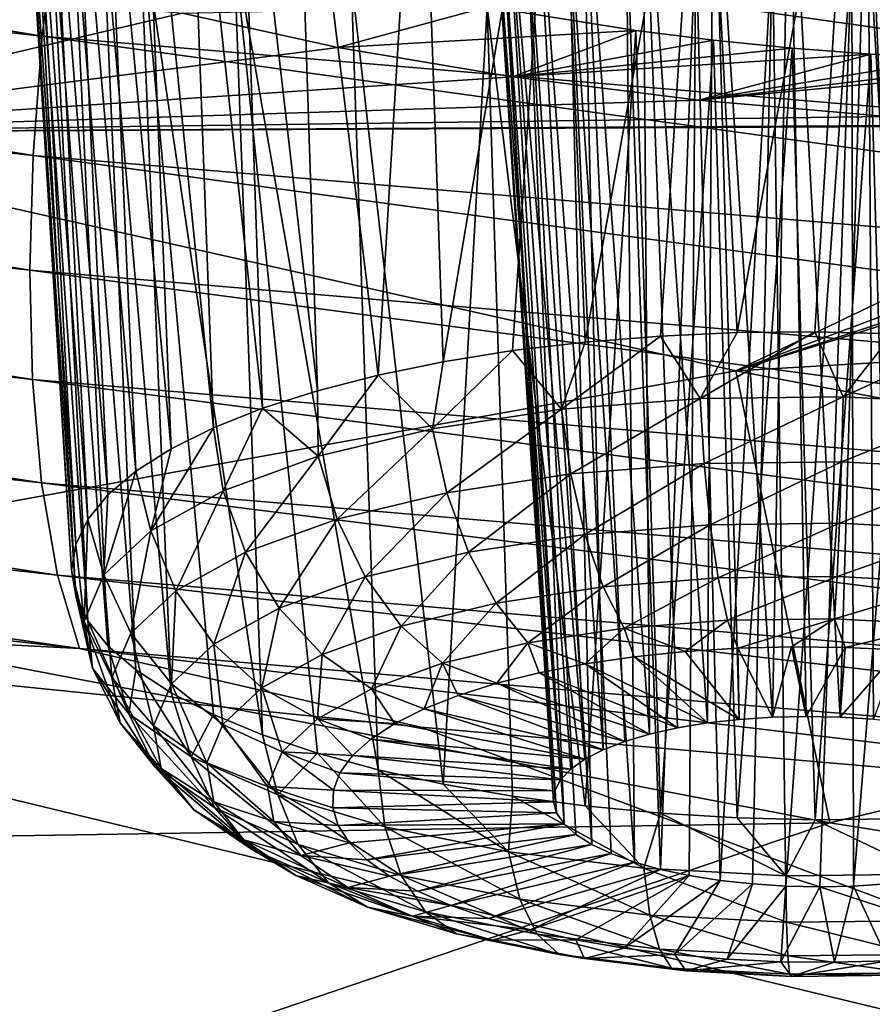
# Model space of a CAD drawing. Header units: metres. Extents: x -90 to 304, y -90 to 74.
# Tile 242 of 570: x 222.31 to 223.95, y -11.95 to -10.05. Entities that reach past the tile are written whole.
import ezdxf

# ---------------------------------------------------------------- set-up
doc = ezdxf.new("R2010")
doc.units = ezdxf.units.M
doc.layers.add('solid_21662050_350', color=7, linetype='CONTINUOUS')

msp = doc.modelspace()

# ---------------------------------------------------------------- linework, layer by layer
at = {"layer": 'solid_21662050_350'}
for points in [[(218.138382, -9.381366, 237.9478), (218.101563, -9.618094, 237.970062), (222.351151, -10.086026, 239.271881)], [(222.38092, -9.847749, 239.247345), (218.138382, -9.381366, 237.9478), (222.351151, -10.086026, 239.271881)], [(223.078217, -9.405926, 196.664368), (223.343903, -9.400068, 196.537949), (223.123672, -10.712742, 196.287521)], [(223.343903, -9.400068, 196.537949), (223.257202, -10.691452, 196.222885), (223.123672, -10.712742, 196.287521)], [(223.343903, -9.400068, 196.537949), (223.397125, -10.674913, 196.171768), (223.257202, -10.691452, 196.222885)], [(223.343903, -9.400068, 196.537949), (223.625809, -9.407526, 196.46315), (223.397125, -10.674913, 196.171768)], [(222.837051, -9.425363, 196.840515), (223.078217, -9.405926, 196.664368), (222.997986, -10.73855, 196.364975)], [(223.078217, -9.405926, 196.664368), (223.123672, -10.712742, 196.287521), (222.997986, -10.73855, 196.364975)], [(223.625809, -9.407526, 196.46315), (223.54187, -10.663306, 196.13472), (223.397125, -10.674913, 196.171768)], [(223.625809, -9.407526, 196.46315), (223.689896, -10.65676, 196.112167), (223.54187, -10.663306, 196.13472)], [(223.625809, -9.407526, 196.46315), (223.915955, -9.428001, 196.44162), (223.689896, -10.65676, 196.112167)], [(222.63002, -9.458463, 197.063156), (222.728577, -9.440226, 196.946365), (222.775558, -10.802543, 196.554794)], [(222.728577, -9.440226, 196.946365), (222.837051, -9.425363, 196.840515), (222.881531, -10.768594, 196.454391)], [(222.728577, -9.440226, 196.946365), (222.881531, -10.768594, 196.454391), (222.775558, -10.802543, 196.554794)], [(222.837051, -9.425363, 196.840515), (222.997986, -10.73855, 196.364975), (222.881531, -10.768594, 196.454391)], [(223.915955, -9.428001, 196.44162), (223.839554, -10.655344, 196.104355), (223.689896, -10.65676, 196.112167)], [(223.915955, -9.428001, 196.44162), (223.989227, -10.659076, 196.111359), (223.839554, -10.655344, 196.104355)], [(223.915955, -9.428001, 196.44162), (224.205521, -9.461051, 196.474686), (223.989227, -10.659076, 196.111359)], [(222.543152, -9.479873, 197.189301), (222.63002, -9.458463, 197.063156), (222.681244, -10.840027, 196.66507)], [(222.63002, -9.458463, 197.063156), (222.775558, -10.802543, 196.554794), (222.681244, -10.840027, 196.66507)], [(222.46936, -9.504162, 197.323029), (222.543152, -9.479873, 197.189301), (222.59964, -10.880633, 196.784042)], [(222.543152, -9.479873, 197.189301), (222.681244, -10.840027, 196.66507), (222.59964, -10.880633, 196.784042)], [(222.409424, -9.531062, 197.462875), (222.46936, -9.504162, 197.323029), (222.531601, -10.92392, 196.91037)], [(222.46936, -9.504162, 197.323029), (222.59964, -10.880633, 196.784042), (222.531601, -10.92392, 196.91037)], [(222.363892, -9.560307, 197.607452), (222.409424, -9.531062, 197.462875), (222.477905, -10.969409, 197.042694)], [(222.409424, -9.531062, 197.462875), (222.531601, -10.92392, 196.91037), (222.477905, -10.969409, 197.042694)], [(222.333237, -9.591601, 197.75528), (222.363892, -9.560307, 197.607452), (222.439117, -11.016605, 197.17955)], [(222.363892, -9.560307, 197.607452), (222.477905, -10.969409, 197.042694), (222.439117, -11.016605, 197.17955)], [(222.317703, -9.624609, 197.904816), (222.333237, -9.591601, 197.75528), (222.41568, -11.06499, 197.319443)], [(222.333237, -9.591601, 197.75528), (222.439117, -11.016605, 197.17955), (222.41568, -11.06499, 197.319443)], [(222.423233, -9.608245, 239.176666), (222.38092, -9.847749, 239.247345), (226.709686, -10.212844, 240.264725)], [(226.741699, -9.971849, 240.191422), (222.423233, -9.608245, 239.176666), (226.709686, -10.212844, 240.264725)], [(218.101563, -9.618094, 237.970062), (218.080185, -9.846431, 237.950195), (222.333862, -10.315556, 239.253235)], [(222.351151, -10.086026, 239.271881), (218.101563, -9.618094, 237.970062), (222.333862, -10.315556, 239.253235)], [(222.317429, -9.659002, 198.054535), (222.317703, -9.624609, 197.904816), (222.407837, -11.114033, 197.460846)], [(222.317703, -9.624609, 197.904816), (222.41568, -11.06499, 197.319443), (222.407837, -11.114033, 197.460846)], [(223.507278, -9.623436, 197.419266), (223.389786, -9.635764, 197.517609), (223.521179, -11.43012, 196.939667)], [(223.643265, -9.619706, 197.351181), (223.507278, -9.623436, 197.419266), (223.632477, -11.408606, 196.874939)], [(223.507278, -9.623436, 197.419266), (223.574585, -11.418151, 196.90387), (223.632477, -11.408606, 196.874939)], [(223.507278, -9.623436, 197.419266), (223.521179, -11.43012, 196.939667), (223.574585, -11.418151, 196.90387)], [(223.643265, -9.619706, 197.351181), (223.632477, -11.408606, 196.874939), (223.693832, -11.401653, 196.853394)], [(223.643265, -9.619706, 197.351181), (223.693832, -11.401653, 196.853394), (223.757614, -11.397411, 196.839584)], [(223.790359, -9.624614, 197.316315), (223.643265, -9.619706, 197.351181), (223.757614, -11.397411, 196.839584)], [(223.790359, -9.624614, 197.316315), (223.757614, -11.397411, 196.839584), (223.822739, -11.395952, 196.833755)], [(223.790359, -9.624614, 197.316315), (223.822739, -11.395952, 196.833755), (223.888077, -11.3973, 196.835999)], [(223.940842, -9.637874, 197.31633), (223.790359, -9.624614, 197.316315), (223.888077, -11.3973, 196.835999)], [(223.389786, -9.635764, 197.517609), (223.298172, -9.656213, 197.641312), (223.431335, -11.460489, 197.029358)], [(223.389786, -9.635764, 197.517609), (223.47316, -11.444315, 196.981735), (223.521179, -11.43012, 196.939667)], [(223.389786, -9.635764, 197.517609), (223.431335, -11.460489, 197.029358), (223.47316, -11.444315, 196.981735)], [(223.940842, -9.637874, 197.31633), (223.888077, -11.3973, 196.835999), (223.95256, -11.401434, 196.846283)], [(223.940842, -9.637874, 197.31633), (223.95256, -11.401434, 196.846283), (224.014999, -11.408278, 196.864426)], [(224.086548, -9.658825, 197.351456), (223.940842, -9.637874, 197.31633), (224.014999, -11.408278, 196.864426)], [(222.317429, -9.659002, 198.054535), (222.407837, -11.114033, 197.460846), (222.415695, -11.163198, 197.602203)], [(222.332367, -9.694446, 198.203003), (222.317429, -9.659002, 198.054535), (222.415695, -11.163198, 197.602203)], [(223.298172, -9.656213, 197.641312), (223.239029, -9.683558, 197.782593), (223.396439, -11.478366, 197.081696)], [(223.298172, -9.656213, 197.641312), (223.396439, -11.478366, 197.081696), (223.431335, -11.460489, 197.029358)], [(223.239029, -9.683558, 197.782593), (223.216125, -9.716074, 197.93248), (223.34967, -11.517982, 197.19693)], [(223.239029, -9.683558, 197.782593), (223.369064, -11.497643, 197.137894), (223.396439, -11.478366, 197.081696)], [(223.239029, -9.683558, 197.782593), (223.34967, -11.517982, 197.19693), (223.369064, -11.497643, 197.137894)], [(222.332367, -9.694446, 198.203003), (222.415695, -11.163198, 197.602203), (222.439148, -11.211946, 197.741974)], [(222.36232, -9.730564, 198.348663), (222.332367, -9.694446, 198.203003), (222.439148, -11.211946, 197.741974)], [(223.216125, -9.716074, 197.93248), (223.338608, -11.539049, 197.257874), (223.34967, -11.517982, 197.19693)], [(223.216125, -9.716074, 197.93248), (223.336044, -11.560469, 197.319611), (223.338608, -11.539049, 197.257874)], [(223.216125, -9.716074, 197.93248), (223.230591, -9.751801, 198.082001), (223.336044, -11.560469, 197.319611)], [(222.36232, -9.730564, 198.348663), (222.439148, -11.211946, 197.741974), (222.477936, -11.259742, 197.878632)], [(222.406921, -9.767016, 198.490112), (222.36232, -9.730564, 198.348663), (222.477936, -11.259742, 197.878632)], [(221.645477, -10.271549, 201.157959), (219.71608, -9.759967, 199.736984), (222.620728, -10.041797, 199.630035)], [(223.230591, -9.751801, 198.082001), (223.342026, -11.581882, 197.381119), (223.336044, -11.560469, 197.319611)], [(223.230591, -9.751801, 198.082001), (223.356461, -11.602922, 197.44133), (223.342026, -11.581882, 197.381119)], [(223.230591, -9.751801, 198.082001), (223.281296, -9.788607, 198.222305), (223.356461, -11.602922, 197.44133)], [(222.406921, -9.767016, 198.490112), (222.477936, -11.259742, 197.878632), (222.531662, -11.306063, 198.010651)], [(222.465698, -9.803438, 198.625961), (222.406921, -9.767016, 198.490112), (222.531662, -11.306063, 198.010651)], [(222.465698, -9.803438, 198.625961), (222.531662, -11.306063, 198.010651), (222.599701, -11.350401, 198.136612)], [(222.538025, -9.839479, 198.754913), (222.465698, -9.803438, 198.625961), (222.599701, -11.350401, 198.136612)], [(223.281296, -9.788607, 198.222305), (223.379105, -11.623228, 197.499237), (223.356461, -11.602922, 197.44133)], [(223.281296, -9.788607, 198.222305), (223.409561, -11.642459, 197.553833), (223.379105, -11.623228, 197.499237)], [(223.281296, -9.788607, 198.222305), (223.365067, -9.824365, 198.345337), (223.409561, -11.642459, 197.553833)], [(222.538025, -9.839479, 198.754913), (222.599701, -11.350401, 198.136612), (222.681335, -11.392271, 198.255127)], [(222.538025, -9.839479, 198.754913), (222.681335, -11.392271, 198.255127), (222.77565, -11.431214, 198.364899)], [(222.720306, -9.909043, 198.987213), (222.538025, -9.839479, 198.754913), (222.77565, -11.431214, 198.364899)], [(223.365067, -9.824365, 198.345337), (223.476883, -9.857024, 198.444107), (223.491699, -11.676373, 197.649429)], [(223.365067, -9.824365, 198.345337), (223.447296, -11.66027, 197.604172), (223.409561, -11.642459, 197.553833)], [(223.365067, -9.824365, 198.345337), (223.491699, -11.676373, 197.649429), (223.447296, -11.66027, 197.604172)], [(218.080185, -9.846431, 237.950195), (218.072495, -10.066339, 237.893372), (222.327637, -10.53634, 239.196701)], [(222.333862, -10.315556, 239.253235), (218.080185, -9.846431, 237.950195), (222.327637, -10.53634, 239.196701)], [(222.38092, -9.847749, 239.247345), (222.351151, -10.086026, 239.271881), (226.68718, -10.45235, 240.291046)], [(226.709686, -10.212844, 240.264725), (222.38092, -9.847749, 239.247345), (226.68718, -10.45235, 240.291046)], [(223.610306, -9.884724, 198.513), (223.541977, -11.690482, 197.688797), (223.476883, -9.857024, 198.444107)], [(223.491699, -11.676373, 197.649429), (223.476883, -9.857024, 198.444107), (223.541977, -11.690482, 197.688797)], [(223.610306, -9.884724, 198.513), (223.59729, -11.70236, 197.721619), (223.541977, -11.690482, 197.688797)], [(223.610306, -9.884724, 198.513), (223.656693, -11.711804, 197.747314), (223.59729, -11.70236, 197.721619)], [(223.610306, -9.884724, 198.513), (223.757767, -9.905878, 198.54805), (223.656693, -11.711804, 197.747314)], [(222.720306, -9.909043, 198.987213), (222.77565, -11.431214, 198.364899), (222.881622, -11.466804, 198.464706)], [(222.720306, -9.909043, 198.987213), (222.881622, -11.466804, 198.464706), (222.998093, -11.49865, 198.553497)], [(222.720306, -9.909043, 198.987213), (222.998093, -11.49865, 198.553497), (222.946518, -9.97305, 199.178192)], [(223.757767, -9.905878, 198.54805), (223.719147, -11.718649, 197.765457), (223.656693, -11.711804, 197.747314)], [(223.757767, -9.905878, 198.54805), (223.783615, -11.722783, 197.775757), (223.719147, -11.718649, 197.765457)], [(223.757767, -9.905878, 198.54805), (223.910797, -9.919228, 198.547089), (223.783615, -11.722783, 197.775757)], [(223.910797, -9.919228, 198.547089), (223.848969, -11.724131, 197.778), (223.783615, -11.722783, 197.775757)], [(223.910797, -9.919228, 198.547089), (223.914093, -11.722672, 197.772171), (223.848969, -11.724131, 197.778)], [(223.910797, -9.919228, 198.547089), (224.060532, -9.923929, 198.509888), (223.914093, -11.722672, 197.772171)], [(224.060532, -9.923929, 198.509888), (223.977875, -11.71843, 197.758362), (223.914093, -11.722672, 197.772171)], [(223.123795, -11.526402, 198.630249), (222.946518, -9.97305, 199.178192), (222.998093, -11.49865, 198.553497)], [(223.207932, -10.029055, 199.320557), (222.946518, -9.97305, 199.178192), (223.123795, -11.526402, 198.630249)], [(223.207932, -10.029055, 199.320557), (222.920425, -10.107372, 199.799133), (222.620728, -10.041797, 199.630035)], [(223.494553, -10.074887, 199.408783), (222.920425, -10.107372, 199.799133), (223.207932, -10.029055, 199.320557)], [(223.207932, -10.029055, 199.320557), (223.123795, -11.526402, 198.630249), (223.257324, -11.54976, 198.694168)], [(223.207932, -10.029055, 199.320557), (223.257324, -11.54976, 198.694168), (223.397247, -11.568463, 198.744522)], [(223.494553, -10.074887, 199.408783), (223.207932, -10.029055, 199.320557), (223.397247, -11.568463, 198.744522)], [(221.645477, -10.271549, 201.157959), (222.620728, -10.041797, 199.630035), (222.920425, -10.107372, 199.799133)], [(218.072495, -10.066339, 237.893372), (218.078552, -10.276705, 237.799759), (222.332535, -10.747257, 239.102432)], [(222.327637, -10.53634, 239.196701), (218.072495, -10.066339, 237.893372), (222.332535, -10.747257, 239.102432)], [(222.351151, -10.086026, 239.271881), (222.333862, -10.315556, 239.253235), (226.674103, -10.682828, 240.273376)], [(226.68718, -10.45235, 240.291046), (222.351151, -10.086026, 239.271881), (226.674103, -10.682828, 240.273376)], [(223.494553, -10.074887, 199.408783), (223.257065, -10.164264, 199.91568), (222.920425, -10.107372, 199.799133)], [(223.643906, -10.093404, 199.431366), (223.257065, -10.164264, 199.91568), (223.494553, -10.074887, 199.408783)], [(223.494553, -10.074887, 199.408783), (223.397247, -11.568463, 198.744522), (223.542007, -11.58231, 198.780762)], [(223.643906, -10.093404, 199.431366), (223.494553, -10.074887, 199.408783), (223.542007, -11.58231, 198.780762)], [(223.795364, -10.108721, 199.43924), (223.257065, -10.164264, 199.91568), (223.643906, -10.093404, 199.431366)], [(223.643906, -10.093404, 199.431366), (223.542007, -11.58231, 198.780762), (223.690033, -11.591147, 198.802505)], [(223.795364, -10.108721, 199.43924), (223.643906, -10.093404, 199.431366), (223.690033, -11.591147, 198.802505)], [(221.645477, -10.271549, 201.157959), (222.920425, -10.107372, 199.799133), (223.257065, -10.164264, 199.91568)], [(223.947464, -10.120681, 199.432251), (223.257065, -10.164264, 199.91568), (223.795364, -10.108721, 199.43924)], [(223.947464, -10.120681, 199.432251), (223.61554, -10.209343, 199.972061), (223.257065, -10.164264, 199.91568)], [(224.098694, -10.129148, 199.410431), (223.61554, -10.209343, 199.972061), (223.947464, -10.120681, 199.432251)], [(223.795364, -10.108721, 199.43924), (223.690033, -11.591147, 198.802505), (223.839691, -11.594879, 198.809509)], [(223.947464, -10.120681, 199.432251), (223.795364, -10.108721, 199.43924), (223.839691, -11.594879, 198.809509)], [(223.947464, -10.120681, 199.432251), (223.839691, -11.594879, 198.809509), (223.989349, -11.593464, 198.801682)], [(224.098694, -10.129148, 199.410431), (223.947464, -10.120681, 199.432251), (223.989349, -11.593464, 198.801682)], [(224.247574, -10.134023, 199.373962), (223.61554, -10.209343, 199.972061), (224.098694, -10.129148, 199.410431)], [(224.392563, -10.135242, 199.323151), (223.61554, -10.209343, 199.972061), (224.247574, -10.134023, 199.373962)], [(224.392563, -10.135242, 199.323151), (223.978119, -10.240234, 199.965012), (223.61554, -10.209343, 199.972061)], [(221.645477, -10.271549, 201.157959), (223.257065, -10.164264, 199.91568), (223.61554, -10.209343, 199.972061)], [(223.686874, -10.730558, 202.432907), (225.499771, -10.165136, 199.047897), (227.476486, -10.510495, 199.949417)], [(223.686874, -10.730558, 202.432907), (225.26944, -10.210248, 199.332565), (225.499771, -10.165136, 199.047897)], [(221.645477, -10.271549, 201.157959), (223.61554, -10.209343, 199.972061), (223.978119, -10.240234, 199.965012)], [(223.686874, -10.730558, 202.432907), (224.992371, -10.240952, 199.573242), (225.26944, -10.210248, 199.332565)], [(221.645477, -10.271549, 201.157959), (223.978119, -10.240234, 199.965012), (224.335327, -10.256086, 199.894653)], [(221.645477, -10.271549, 201.157959), (224.335327, -10.256086, 199.894653), (224.677368, -10.256395, 199.762772)], [(223.686874, -10.730558, 202.432907), (221.645477, -10.271549, 201.157959), (224.677368, -10.256395, 199.762772)], [(223.686874, -10.730558, 202.432907), (224.677368, -10.256395, 199.762772), (224.992371, -10.240952, 199.573242)], [(218.078552, -10.276705, 237.799759), (218.10022, -10.475114, 237.664841), (222.350052, -10.945848, 238.96582)], [(222.332535, -10.747257, 239.102432), (218.078552, -10.276705, 237.799759), (222.350052, -10.945848, 238.96582)], [(223.686874, -10.730558, 202.432907), (221.436981, -11.136353, 205.768799), (221.645477, -10.271549, 201.157959)], [(222.333862, -10.315556, 239.253235), (222.327637, -10.53634, 239.196701), (226.669403, -10.904309, 240.217056)], [(226.674103, -10.682828, 240.273376), (222.333862, -10.315556, 239.253235), (226.669403, -10.904309, 240.217056)], [(218.10022, -10.475114, 237.664841), (218.138062, -10.653362, 237.489883), (222.380646, -11.123867, 238.788055)], [(222.350052, -10.945848, 238.96582), (218.10022, -10.475114, 237.664841), (222.380646, -11.123867, 238.788055)], [(225.82782, -11.134192, 203.554047), (223.686874, -10.730558, 202.432907), (227.476486, -10.510495, 199.949417)], [(222.327637, -10.53634, 239.196701), (222.332535, -10.747257, 239.102432), (226.673096, -11.115669, 240.122284)], [(226.669403, -10.904309, 240.217056), (222.327637, -10.53634, 239.196701), (226.673096, -11.115669, 240.122284)], [(218.138062, -10.653362, 237.489883), (218.190765, -10.795069, 237.284683), (222.423233, -11.264912, 238.579071)], [(222.380646, -11.123867, 238.788055), (218.138062, -10.653362, 237.489883), (222.423233, -11.264912, 238.579071)], [(223.618347, -10.783699, 196.103668), (223.54187, -10.663306, 196.13472), (223.689896, -10.65676, 196.112167)], [(223.618347, -10.783699, 196.103668), (223.689896, -10.65676, 196.112167), (223.839554, -10.655344, 196.104355)], [(223.893814, -10.7805, 196.087555), (223.618347, -10.783699, 196.103668), (223.839554, -10.655344, 196.104355)], [(223.893814, -10.7805, 196.087555), (223.839554, -10.655344, 196.104355), (223.989227, -10.659076, 196.111359)], [(223.351334, -10.804493, 196.170212), (223.257202, -10.691452, 196.222885), (223.397125, -10.674913, 196.171768)], [(223.351334, -10.804493, 196.170212), (223.397125, -10.674913, 196.171768), (223.54187, -10.663306, 196.13472)], [(223.618347, -10.783699, 196.103668), (223.351334, -10.804493, 196.170212), (223.54187, -10.663306, 196.13472)], [(223.893814, -10.7805, 196.087555), (223.989227, -10.659076, 196.111359), (224.137253, -10.667913, 196.133102)], [(224.16716, -10.79502, 196.122528), (223.893814, -10.7805, 196.087555), (224.137253, -10.667913, 196.133102)], [(223.103058, -10.842085, 196.284653), (223.123672, -10.712742, 196.287521), (223.257202, -10.691452, 196.222885)], [(223.351334, -10.804493, 196.170212), (223.103058, -10.842085, 196.284653), (223.257202, -10.691452, 196.222885)], [(223.103058, -10.842085, 196.284653), (222.997986, -10.73855, 196.364975), (223.123672, -10.712742, 196.287521)], [(223.686874, -10.730558, 202.432907), (223.868179, -11.600904, 207.059143), (221.436981, -11.136353, 205.768799)], [(225.82782, -11.134192, 203.554047), (223.868179, -11.600904, 207.059143), (223.686874, -10.730558, 202.432907)], [(222.332535, -10.747257, 239.102432), (222.350052, -10.945848, 238.96582), (226.68634, -11.314409, 239.984314)], [(226.673096, -11.115669, 240.122284), (222.332535, -10.747257, 239.102432), (226.68634, -11.314409, 239.984314)], [(222.883041, -10.895028, 196.442596), (222.881531, -10.768594, 196.454391), (222.997986, -10.73855, 196.364975)], [(223.103058, -10.842085, 196.284653), (222.883041, -10.895028, 196.442596), (222.997986, -10.73855, 196.364975)], [(222.883041, -10.895028, 196.442596), (222.775558, -10.802543, 196.554794), (222.881531, -10.768594, 196.454391)], [(223.369247, -10.929001, 196.18103), (223.351334, -10.804493, 196.170212), (223.618347, -10.783699, 196.103668)], [(223.369247, -10.929001, 196.18103), (223.618347, -10.783699, 196.103668), (223.625931, -10.909011, 196.11705)], [(223.625931, -10.909011, 196.11705), (223.618347, -10.783699, 196.103668), (223.893814, -10.7805, 196.087555)], [(223.625931, -10.909011, 196.11705), (223.893814, -10.7805, 196.087555), (223.890747, -10.905935, 196.101563)], [(223.890747, -10.905935, 196.101563), (223.893814, -10.7805, 196.087555), (224.16716, -10.79502, 196.122528)], [(222.423233, -11.264912, 238.579071), (218.190765, -10.795069, 237.284683), (220.72467, -11.177317, 237.861542)], [(222.699753, -10.961288, 196.63797), (222.681244, -10.840027, 196.66507), (222.775558, -10.802543, 196.554794)], [(222.883041, -10.895028, 196.442596), (222.699753, -10.961288, 196.63797), (222.775558, -10.802543, 196.554794)], [(223.130554, -10.965138, 196.291046), (223.103058, -10.842085, 196.284653), (223.351334, -10.804493, 196.170212)], [(223.130554, -10.965138, 196.291046), (223.351334, -10.804493, 196.170212), (223.369247, -10.929001, 196.18103)], [(223.890747, -10.905935, 196.101563), (224.16716, -10.79502, 196.122528), (224.153534, -10.919894, 196.135178)], [(222.560226, -11.038321, 196.863251), (222.59964, -10.880633, 196.784042), (222.681244, -10.840027, 196.66507)], [(222.699753, -10.961288, 196.63797), (222.560226, -11.038321, 196.863251), (222.681244, -10.840027, 196.66507)], [(222.919052, -11.016035, 196.442871), (222.883041, -10.895028, 196.442596), (223.103058, -10.842085, 196.284653)], [(222.919052, -11.016035, 196.442871), (223.103058, -10.842085, 196.284653), (223.130554, -10.965138, 196.291046)], [(222.560226, -11.038321, 196.863251), (222.531601, -10.92392, 196.91037), (222.59964, -10.880633, 196.784042)], [(222.742844, -11.079734, 196.630692), (222.699753, -10.961288, 196.63797), (222.883041, -10.895028, 196.442596)], [(222.742844, -11.079734, 196.630692), (222.883041, -10.895028, 196.442596), (222.919052, -11.016035, 196.442871)], [(223.369247, -10.929001, 196.18103), (223.625931, -10.909011, 196.11705), (223.396561, -11.045522, 196.221222)], [(223.625931, -10.909011, 196.11705), (223.637848, -11.026731, 196.161087), (223.396561, -11.045522, 196.221222)], [(223.625931, -10.909011, 196.11705), (223.890747, -10.905935, 196.101563), (223.637848, -11.026731, 196.161087)], [(223.890747, -10.905935, 196.101563), (223.886765, -11.023841, 196.14653), (223.637848, -11.026731, 196.161087)], [(223.890747, -10.905935, 196.101563), (224.153534, -10.919894, 196.135178), (223.886765, -11.023841, 196.14653)], [(224.153534, -10.919894, 196.135178), (224.133774, -11.036962, 196.178131), (223.886765, -11.023841, 196.14653)], [(222.469818, -11.123163, 197.109787), (222.477905, -10.969409, 197.042694), (222.531601, -10.92392, 196.91037)], [(222.560226, -11.038321, 196.863251), (222.469818, -11.123163, 197.109787), (222.531601, -10.92392, 196.91037)], [(223.130554, -10.965138, 196.291046), (223.369247, -10.929001, 196.18103), (223.172211, -11.079491, 196.324646)], [(223.369247, -10.929001, 196.18103), (223.396561, -11.045522, 196.221222), (223.172211, -11.079491, 196.324646)], [(222.350052, -10.945848, 238.96582), (222.380646, -11.123867, 238.788055), (226.709473, -11.492257, 239.804337)], [(226.68634, -11.314409, 239.984314), (222.350052, -10.945848, 238.96582), (226.709473, -11.492257, 239.804337)], [(222.469818, -11.123163, 197.109787), (222.439117, -11.016605, 197.17955), (222.477905, -10.969409, 197.042694)], [(222.608719, -11.153788, 196.84726), (222.560226, -11.038321, 196.863251), (222.699753, -10.961288, 196.63797)], [(222.608719, -11.153788, 196.84726), (222.699753, -10.961288, 196.63797), (222.742844, -11.079734, 196.630692)], [(222.919052, -11.016035, 196.442871), (223.130554, -10.965138, 196.291046), (222.973389, -11.127332, 196.467361)], [(223.130554, -10.965138, 196.291046), (223.172211, -11.079491, 196.324646), (222.973389, -11.127332, 196.467361)], [(222.432022, -11.212556, 197.368118), (222.41568, -11.06499, 197.319443), (222.439117, -11.016605, 197.17955)], [(222.469818, -11.123163, 197.109787), (222.432022, -11.212556, 197.368118), (222.439117, -11.016605, 197.17955)], [(222.742844, -11.079734, 196.630692), (222.919052, -11.016035, 196.442871), (222.80777, -11.187207, 196.643906)], [(222.919052, -11.016035, 196.442871), (222.973389, -11.127332, 196.467361), (222.80777, -11.187207, 196.643906)], [(223.396561, -11.045522, 196.221222), (223.637848, -11.026731, 196.161087), (223.431564, -11.146626, 196.288254)], [(223.637848, -11.026731, 196.161087), (223.653336, -11.129354, 196.232971), (223.431564, -11.146626, 196.288254)], [(223.637848, -11.026731, 196.161087), (223.886765, -11.023841, 196.14653), (223.653336, -11.129354, 196.232971)], [(223.886765, -11.023841, 196.14653), (223.882141, -11.126698, 196.219604), (223.653336, -11.129354, 196.232971)], [(223.886765, -11.023841, 196.14653), (224.133774, -11.036962, 196.178131), (223.882141, -11.126698, 196.219604)], [(222.521805, -11.235351, 197.084274), (222.469818, -11.123163, 197.109787), (222.560226, -11.038321, 196.863251)], [(222.521805, -11.235351, 197.084274), (222.560226, -11.038321, 196.863251), (222.608719, -11.153788, 196.84726)], [(223.172211, -11.079491, 196.324646), (223.396561, -11.045522, 196.221222), (223.225342, -11.177848, 196.383301)], [(223.396561, -11.045522, 196.221222), (223.431564, -11.146626, 196.288254), (223.225342, -11.177848, 196.383301)], [(224.133774, -11.036962, 196.178131), (224.109177, -11.138758, 196.248642), (223.882141, -11.126698, 196.219604)], [(222.432022, -11.212556, 197.368118), (222.407837, -11.114033, 197.460846), (222.41568, -11.06499, 197.319443)], [(222.608719, -11.153788, 196.84726), (222.742844, -11.079734, 196.630692), (222.681686, -11.256816, 196.847473)], [(222.742844, -11.079734, 196.630692), (222.80777, -11.187207, 196.643906), (222.681686, -11.256816, 196.847473)], [(222.973389, -11.127332, 196.467361), (223.172211, -11.079491, 196.324646), (223.042603, -11.221822, 196.514481)], [(223.172211, -11.079491, 196.324646), (223.225342, -11.177848, 196.383301), (223.042603, -11.221822, 196.514481)], [(222.380646, -11.123867, 238.788055), (222.423233, -11.264912, 238.579071), (226.741669, -11.632786, 239.592361)], [(226.709473, -11.492257, 239.804337), (222.380646, -11.123867, 238.788055), (226.741669, -11.632786, 239.592361)], [(222.448288, -11.303064, 197.628311), (222.415695, -11.163198, 197.602203), (222.407837, -11.114033, 197.460846)], [(222.432022, -11.212556, 197.368118), (222.448288, -11.303064, 197.628311), (222.407837, -11.114033, 197.460846)], [(222.485474, -11.321287, 197.332626), (222.432022, -11.212556, 197.368118), (222.469818, -11.123163, 197.109787)], [(222.485474, -11.321287, 197.332626), (222.469818, -11.123163, 197.109787), (222.521805, -11.235351, 197.084274)], [(222.80777, -11.187207, 196.643906), (222.973389, -11.127332, 196.467361), (222.890366, -11.276856, 196.676758)], [(222.973389, -11.127332, 196.467361), (223.042603, -11.221822, 196.514481), (222.890366, -11.276856, 196.676758)], [(223.431564, -11.146626, 196.288254), (223.653336, -11.129354, 196.232971), (223.472, -11.225866, 196.377838)], [(223.653336, -11.129354, 196.232971), (223.671417, -11.210337, 196.328125), (223.472, -11.225866, 196.377838)], [(223.653336, -11.129354, 196.232971), (223.882141, -11.126698, 196.219604), (223.671417, -11.210337, 196.328125)], [(223.882141, -11.126698, 196.219604), (223.877136, -11.207948, 196.316101), (223.671417, -11.210337, 196.328125)], [(223.882141, -11.126698, 196.219604), (224.109177, -11.138758, 196.248642), (223.877136, -11.207948, 196.316101)], [(221.436981, -11.136353, 205.768799), (223.868179, -11.600904, 207.059143), (220.358353, -11.656446, 209.783112)], [(223.225342, -11.177848, 196.383301), (223.431564, -11.146626, 196.288254), (223.286591, -11.253941, 196.463303)], [(223.431564, -11.146626, 196.288254), (223.472, -11.225866, 196.377838), (223.286591, -11.253941, 196.463303)], [(225.82782, -11.134192, 203.554047), (226.40004, -11.999003, 208.164902), (223.868179, -11.600904, 207.059143)], [(224.109177, -11.138758, 196.248642), (224.081284, -11.218792, 196.342224), (223.877136, -11.207948, 196.316101)], [(222.448288, -11.303064, 197.628311), (222.439148, -11.211946, 197.741974), (222.415695, -11.163198, 197.602203)], [(222.521805, -11.235351, 197.084274), (222.608719, -11.153788, 196.84726), (222.599991, -11.333484, 197.070267)], [(222.608719, -11.153788, 196.84726), (222.681686, -11.256816, 196.847473), (222.599991, -11.333484, 197.070267)], [(222.423233, -11.264912, 238.579071), (220.72467, -11.177317, 237.861542), (223.080658, -11.416554, 238.519455)], [(225.572754, -12.346956, 236.068344), (223.080658, -11.416554, 238.519455), (220.72467, -11.177317, 237.861542)], [(225.572754, -12.346956, 236.068344), (220.72467, -11.177317, 237.861542), (220.907394, -11.892763, 234.806763)], [(222.681686, -11.256816, 196.847473), (222.80777, -11.187207, 196.643906), (222.774475, -11.340837, 196.863876)], [(222.80777, -11.187207, 196.643906), (222.890366, -11.276856, 196.676758), (222.774475, -11.340837, 196.863876)], [(223.042603, -11.221822, 196.514481), (223.225342, -11.177848, 196.383301), (223.122269, -11.293479, 196.581253)], [(223.225342, -11.177848, 196.383301), (223.286591, -11.253941, 196.463303), (223.122269, -11.293479, 196.581253)], [(222.501099, -11.408297, 197.582748), (222.448288, -11.303064, 197.628311), (222.432022, -11.212556, 197.368118)], [(222.501099, -11.408297, 197.582748), (222.432022, -11.212556, 197.368118), (222.485474, -11.321287, 197.332626)], [(222.517975, -11.39121, 197.880356), (222.477936, -11.259742, 197.878632), (222.439148, -11.211946, 197.741974)], [(222.448288, -11.303064, 197.628311), (222.517975, -11.39121, 197.880356), (222.439148, -11.211946, 197.741974)], [(222.890366, -11.276856, 196.676758), (223.042603, -11.221822, 196.514481), (222.985382, -11.342964, 196.727158)], [(223.042603, -11.221822, 196.514481), (223.122269, -11.293479, 196.581253), (222.985382, -11.342964, 196.727158)], [(223.286591, -11.253941, 196.463303), (223.472, -11.225866, 196.377838), (223.396988, -11.294738, 196.534851)], [(223.472, -11.225866, 196.377838), (223.491028, -11.281029, 196.493027), (223.396988, -11.294738, 196.534851)], [(223.472, -11.225866, 196.377838), (223.671417, -11.210337, 196.328125), (223.589417, -11.2709, 196.461395)], [(223.472, -11.225866, 196.377838), (223.589417, -11.2709, 196.461395), (223.491028, -11.281029, 196.493027)], [(223.671417, -11.210337, 196.328125), (223.690903, -11.264477, 196.440369), (223.589417, -11.2709, 196.461395)], [(223.671417, -11.210337, 196.328125), (223.877136, -11.207948, 196.316101), (223.690903, -11.264477, 196.440369)], [(223.877136, -11.207948, 196.316101), (223.79422, -11.261842, 196.430191), (223.690903, -11.264477, 196.440369)], [(223.877136, -11.207948, 196.316101), (223.898041, -11.263027, 196.431015), (223.79422, -11.261842, 196.430191)], [(223.877136, -11.207948, 196.316101), (224.081284, -11.218792, 196.342224), (223.898041, -11.263027, 196.431015)], [(224.081284, -11.218792, 196.342224), (224.001099, -11.268019, 196.44281), (223.898041, -11.263027, 196.431015)], [(222.485474, -11.321287, 197.332626), (222.521805, -11.235351, 197.084274), (222.565842, -11.414263, 197.303696)], [(222.521805, -11.235351, 197.084274), (222.599991, -11.333484, 197.070267), (222.565842, -11.414263, 197.303696)], [(222.517975, -11.39121, 197.880356), (222.531662, -11.306063, 198.010651), (222.477936, -11.259742, 197.878632)], [(222.599991, -11.333484, 197.070267), (222.681686, -11.256816, 196.847473), (222.699402, -11.411305, 197.068649)], [(222.681686, -11.256816, 196.847473), (222.774475, -11.340837, 196.863876), (222.699402, -11.411305, 197.068649)], [(223.122269, -11.293479, 196.581253), (223.286591, -11.253941, 196.463303), (223.226547, -11.332161, 196.646866)], [(223.286591, -11.253941, 196.463303), (223.308456, -11.311853, 196.586334), (223.226547, -11.332161, 196.646866)], [(223.286591, -11.253941, 196.463303), (223.396988, -11.294738, 196.534851), (223.308456, -11.311853, 196.586334)], [(223.690903, -11.264477, 196.440369), (223.79422, -11.261842, 196.430191), (223.757614, -11.397411, 196.839584)], [(223.79422, -11.261842, 196.430191), (223.822739, -11.395952, 196.833755), (223.757614, -11.397411, 196.839584)], [(223.79422, -11.261842, 196.430191), (223.898041, -11.263027, 196.431015), (223.822739, -11.395952, 196.833755)], [(223.898041, -11.263027, 196.431015), (223.888077, -11.3973, 196.835999), (223.822739, -11.395952, 196.833755)], [(223.898041, -11.263027, 196.431015), (224.001099, -11.268019, 196.44281), (223.888077, -11.3973, 196.835999)], [(222.423233, -11.264912, 238.579071), (223.080658, -11.416554, 238.519455), (225.462906, -11.624583, 239.091354)], [(226.741669, -11.632786, 239.592361), (222.423233, -11.264912, 238.579071), (225.462906, -11.624583, 239.091354)], [(222.774475, -11.340837, 196.863876), (222.890366, -11.276856, 196.676758), (222.881195, -11.400493, 196.895401)], [(222.890366, -11.276856, 196.676758), (222.985382, -11.342964, 196.727158), (222.881195, -11.400493, 196.895401)], [(223.396988, -11.294738, 196.534851), (223.491028, -11.281029, 196.493027), (223.632477, -11.408606, 196.874939)], [(223.491028, -11.281029, 196.493027), (223.589417, -11.2709, 196.461395), (223.693832, -11.401653, 196.853394)], [(223.491028, -11.281029, 196.493027), (223.693832, -11.401653, 196.853394), (223.632477, -11.408606, 196.874939)], [(223.589417, -11.2709, 196.461395), (223.690903, -11.264477, 196.440369), (223.693832, -11.401653, 196.853394)], [(223.690903, -11.264477, 196.440369), (223.757614, -11.397411, 196.839584), (223.693832, -11.401653, 196.853394)], [(224.001099, -11.268019, 196.44281), (223.95256, -11.401434, 196.846283), (223.888077, -11.3973, 196.835999)], [(222.985382, -11.342964, 196.727158), (223.122269, -11.293479, 196.581253), (223.08667, -11.381293, 196.791824)], [(223.122269, -11.293479, 196.581253), (223.152313, -11.355405, 196.715637), (223.08667, -11.381293, 196.791824)], [(223.122269, -11.293479, 196.581253), (223.226547, -11.332161, 196.646866), (223.152313, -11.355405, 196.715637)], [(223.308456, -11.311853, 196.586334), (223.396988, -11.294738, 196.534851), (223.574585, -11.418151, 196.90387)], [(223.396988, -11.294738, 196.534851), (223.632477, -11.408606, 196.874939), (223.574585, -11.418151, 196.90387)], [(222.5681, -11.493033, 197.825058), (222.517975, -11.39121, 197.880356), (222.448288, -11.303064, 197.628311)], [(222.5681, -11.493033, 197.825058), (222.448288, -11.303064, 197.628311), (222.501099, -11.408297, 197.582748)], [(222.517975, -11.39121, 197.880356), (222.638412, -11.473604, 198.114578), (222.531662, -11.306063, 198.010651)], [(222.638412, -11.473604, 198.114578), (222.599701, -11.350401, 198.136612), (222.531662, -11.306063, 198.010651)], [(223.226547, -11.332161, 196.646866), (223.308456, -11.311853, 196.586334), (223.521179, -11.43012, 196.939667)], [(223.308456, -11.311853, 196.586334), (223.574585, -11.418151, 196.90387), (223.521179, -11.43012, 196.939667)], [(222.485474, -11.321287, 197.332626), (222.565842, -11.414263, 197.303696), (222.580536, -11.496049, 197.538818)], [(222.501099, -11.408297, 197.582748), (222.485474, -11.321287, 197.332626), (222.580536, -11.496049, 197.538818)], [(222.565842, -11.414263, 197.303696), (222.599991, -11.333484, 197.070267), (222.667999, -11.485554, 197.283203)], [(222.599991, -11.333484, 197.070267), (222.699402, -11.411305, 197.068649), (222.667999, -11.485554, 197.283203)], [(223.152313, -11.355405, 196.715637), (223.226547, -11.332161, 196.646866), (223.47316, -11.444315, 196.981735)], [(223.226547, -11.332161, 196.646866), (223.521179, -11.43012, 196.939667), (223.47316, -11.444315, 196.981735)], [(222.638412, -11.473604, 198.114578), (222.681335, -11.392271, 198.255127), (222.599701, -11.350401, 198.136612)], [(222.699402, -11.411305, 197.068649), (222.774475, -11.340837, 196.863876), (222.813675, -11.463855, 197.079529)], [(222.774475, -11.340837, 196.863876), (222.881195, -11.400493, 196.895401), (222.813675, -11.463855, 197.079529)], [(222.881195, -11.400493, 196.895401), (222.985382, -11.342964, 196.727158), (223.030441, -11.409499, 196.874451)], [(222.985382, -11.342964, 196.727158), (223.08667, -11.381293, 196.791824), (223.030441, -11.409499, 196.874451)], [(223.08667, -11.381293, 196.791824), (223.152313, -11.355405, 196.715637), (223.431335, -11.460489, 197.029358)], [(223.152313, -11.355405, 196.715637), (223.47316, -11.444315, 196.981735), (223.431335, -11.460489, 197.029358)], [(222.683884, -11.572243, 198.050217), (222.638412, -11.473604, 198.114578), (222.517975, -11.39121, 197.880356)], [(222.683884, -11.572243, 198.050217), (222.517975, -11.39121, 197.880356), (222.5681, -11.493033, 197.825058)], [(222.638412, -11.473604, 198.114578), (222.804977, -11.547082, 198.321976), (222.681335, -11.392271, 198.255127)], [(222.804977, -11.547082, 198.321976), (222.77565, -11.431214, 198.364899), (222.681335, -11.392271, 198.255127)], [(223.030441, -11.409499, 196.874451), (223.08667, -11.381293, 196.791824), (223.396439, -11.478366, 197.081696)], [(223.08667, -11.381293, 196.791824), (223.431335, -11.460489, 197.029358), (223.396439, -11.478366, 197.081696)], [(222.501099, -11.408297, 197.582748), (222.580536, -11.496049, 197.538818), (222.643509, -11.5757, 197.766571)], [(222.5681, -11.493033, 197.825058), (222.501099, -11.408297, 197.582748), (222.643509, -11.5757, 197.766571)], [(222.565842, -11.414263, 197.303696), (222.667999, -11.485554, 197.283203), (222.681503, -11.560727, 197.499313)], [(222.580536, -11.496049, 197.538818), (222.565842, -11.414263, 197.303696), (222.681503, -11.560727, 197.499313)], [(222.667999, -11.485554, 197.283203), (222.699402, -11.411305, 197.068649), (222.785446, -11.530616, 197.272446)], [(222.699402, -11.411305, 197.068649), (222.813675, -11.463855, 197.079529), (222.785446, -11.530616, 197.272446)], [(222.813675, -11.463855, 197.079529), (222.881195, -11.400493, 196.895401), (222.948959, -11.471425, 197.054779)], [(222.881195, -11.400493, 196.895401), (223.030441, -11.409499, 196.874451), (222.984344, -11.43967, 196.962463)], [(222.881195, -11.400493, 196.895401), (222.984344, -11.43967, 196.962463), (222.948959, -11.471425, 197.054779)], [(222.984344, -11.43967, 196.962463), (223.030441, -11.409499, 196.874451), (223.396439, -11.478366, 197.081696)], [(222.804977, -11.547082, 198.321976), (222.881622, -11.466804, 198.464706), (222.77565, -11.431214, 198.364899)], [(225.572754, -12.346956, 236.068344), (225.462906, -11.624583, 239.091354), (223.080658, -11.416554, 238.519455)], [(222.948959, -11.471425, 197.054779), (222.984344, -11.43967, 196.962463), (223.369064, -11.497643, 197.137894)], [(222.984344, -11.43967, 196.962463), (223.396439, -11.478366, 197.081696), (223.369064, -11.497643, 197.137894)], [(222.785446, -11.530616, 197.272446), (222.813675, -11.463855, 197.079529), (222.911942, -11.538075, 197.247604)], [(222.804977, -11.547082, 198.321976), (223.011261, -11.608819, 198.494568), (222.881622, -11.466804, 198.464706)], [(222.813675, -11.463855, 197.079529), (222.948959, -11.471425, 197.054779), (222.924728, -11.504365, 197.150223)], [(222.813675, -11.463855, 197.079529), (222.924728, -11.504365, 197.150223), (222.911942, -11.538075, 197.247604)], [(223.011261, -11.608819, 198.494568), (222.998093, -11.49865, 198.553497), (222.881622, -11.466804, 198.464706)], [(222.924728, -11.504365, 197.150223), (222.948959, -11.471425, 197.054779), (223.34967, -11.517982, 197.19693)], [(222.948959, -11.471425, 197.054779), (223.369064, -11.497643, 197.137894), (223.34967, -11.517982, 197.19693)], [(222.844009, -11.642879, 198.249588), (222.804977, -11.547082, 198.321976), (222.638412, -11.473604, 198.114578)], [(222.844009, -11.642879, 198.249588), (222.638412, -11.473604, 198.114578), (222.683884, -11.572243, 198.050217)], [(222.667999, -11.485554, 197.283203), (222.785446, -11.530616, 197.272446), (222.797592, -11.598208, 197.466766)], [(222.681503, -11.560727, 197.499313), (222.667999, -11.485554, 197.283203), (222.797592, -11.598208, 197.466766)], [(222.5681, -11.493033, 197.825058), (222.643509, -11.5757, 197.766571), (222.752335, -11.650155, 197.978226)], [(222.683884, -11.572243, 198.050217), (222.5681, -11.493033, 197.825058), (222.752335, -11.650155, 197.978226)], [(222.580536, -11.496049, 197.538818), (222.681503, -11.560727, 197.499313), (222.739395, -11.633939, 197.708664)], [(222.643509, -11.5757, 197.766571), (222.580536, -11.496049, 197.538818), (222.739395, -11.633939, 197.708664)], [(222.911942, -11.538075, 197.247604), (222.924728, -11.504365, 197.150223), (223.338608, -11.539049, 197.257874)], [(222.924728, -11.504365, 197.150223), (223.34967, -11.517982, 197.19693), (223.338608, -11.539049, 197.257874)], [(223.249344, -11.656444, 198.625732), (222.998093, -11.49865, 198.553497), (223.011261, -11.608819, 198.494568)], [(223.249344, -11.656444, 198.625732), (223.123795, -11.526402, 198.630249), (222.998093, -11.49865, 198.553497)], [(223.249344, -11.656444, 198.625732), (223.257324, -11.54976, 198.694168), (223.123795, -11.526402, 198.630249)], [(222.785446, -11.530616, 197.272446), (222.911942, -11.538075, 197.247604), (222.910782, -11.572133, 197.345703)], [(222.785446, -11.530616, 197.272446), (222.910782, -11.572133, 197.345703), (222.921265, -11.606109, 197.443268)], [(222.797592, -11.598208, 197.466766), (222.785446, -11.530616, 197.272446), (222.921265, -11.606109, 197.443268)], [(223.042313, -11.702229, 198.415512), (223.011261, -11.608819, 198.494568), (222.804977, -11.547082, 198.321976)], [(222.844009, -11.642879, 198.249588), (223.042313, -11.702229, 198.415512), (222.804977, -11.547082, 198.321976)], [(222.910782, -11.572133, 197.345703), (222.911942, -11.538075, 197.247604), (223.336044, -11.560469, 197.319611)], [(222.911942, -11.538075, 197.247604), (223.338608, -11.539049, 197.257874), (223.336044, -11.560469, 197.319611)], [(222.681503, -11.560727, 197.499313), (222.797592, -11.598208, 197.466766), (222.84964, -11.664037, 197.654999)], [(222.739395, -11.633939, 197.708664), (222.681503, -11.560727, 197.499313), (222.84964, -11.664037, 197.654999)], [(222.910782, -11.572133, 197.345703), (223.336044, -11.560469, 197.319611), (223.342026, -11.581882, 197.381119)], [(223.249344, -11.656444, 198.625732), (223.510071, -11.688124, 198.710434), (223.257324, -11.54976, 198.694168)], [(223.510071, -11.688124, 198.710434), (223.397247, -11.568463, 198.744522), (223.257324, -11.54976, 198.694168)], [(222.643509, -11.5757, 197.766571), (222.739395, -11.633939, 197.708664), (222.839432, -11.702374, 197.903198)], [(222.752335, -11.650155, 197.978226), (222.643509, -11.5757, 197.766571), (222.839432, -11.702374, 197.903198)], [(222.683884, -11.572243, 198.050217), (222.752335, -11.650155, 197.978226), (222.902847, -11.716552, 198.165634)], [(222.844009, -11.642879, 198.249588), (222.683884, -11.572243, 198.050217), (222.902847, -11.716552, 198.165634)], [(222.921265, -11.606109, 197.443268), (222.910782, -11.572133, 197.345703), (223.342026, -11.581882, 197.381119)], [(222.921265, -11.606109, 197.443268), (223.342026, -11.581882, 197.381119), (223.356461, -11.602922, 197.44133)], [(223.510071, -11.688124, 198.710434), (223.542007, -11.58231, 198.780762), (223.397247, -11.568463, 198.744522)], [(223.510071, -11.688124, 198.710434), (223.783417, -11.702644, 198.745407), (223.542007, -11.58231, 198.780762)], [(223.783417, -11.702644, 198.745407), (223.690033, -11.591147, 198.802505), (223.542007, -11.58231, 198.780762)], [(223.868179, -11.600904, 207.059143), (222.538986, -12.052435, 210.883011), (220.358353, -11.656446, 209.783112)], [(223.868179, -11.600904, 207.059143), (226.40004, -11.999003, 208.164902), (222.538986, -12.052435, 210.883011)], [(222.797592, -11.598208, 197.466766), (222.921265, -11.606109, 197.443268), (222.943237, -11.639577, 197.539078)], [(222.84964, -11.664037, 197.654999), (222.797592, -11.598208, 197.466766), (222.943237, -11.639577, 197.539078)], [(222.943237, -11.639577, 197.539078), (222.921265, -11.606109, 197.443268), (223.356461, -11.602922, 197.44133)], [(222.976425, -11.672114, 197.631927), (222.943237, -11.639577, 197.539078), (223.356461, -11.602922, 197.44133)], [(222.976425, -11.672114, 197.631927), (223.356461, -11.602922, 197.44133), (223.379105, -11.623228, 197.499237)], [(223.783417, -11.702644, 198.745407), (223.839691, -11.594879, 198.809509), (223.690033, -11.591147, 198.802505)], [(223.783417, -11.702644, 198.745407), (224.058884, -11.699446, 198.729309), (223.839691, -11.594879, 198.809509)], [(224.058884, -11.699446, 198.729309), (223.989349, -11.593464, 198.801682), (223.839691, -11.594879, 198.809509)], [(223.020432, -11.703314, 197.720657), (222.976425, -11.672114, 197.631927), (223.379105, -11.623228, 197.499237)], [(223.271194, -11.748013, 198.541611), (223.011261, -11.608819, 198.494568), (223.042313, -11.702229, 198.415512)], [(223.271194, -11.748013, 198.541611), (223.249344, -11.656444, 198.625732), (223.011261, -11.608819, 198.494568)], [(223.020432, -11.703314, 197.720657), (223.379105, -11.623228, 197.499237), (223.409561, -11.642459, 197.553833)], [(222.739395, -11.633939, 197.708664), (222.84964, -11.664037, 197.654999), (222.93959, -11.725571, 197.829926)], [(222.839432, -11.702374, 197.903198), (222.739395, -11.633939, 197.708664), (222.93959, -11.725571, 197.829926)], [(222.844009, -11.642879, 198.249588), (222.902847, -11.716552, 198.165634), (223.089264, -11.77234, 198.321594)], [(222.844009, -11.642879, 198.249588), (223.089264, -11.77234, 198.321594), (223.042313, -11.702229, 198.415512)], [(222.84964, -11.664037, 197.654999), (222.943237, -11.639577, 197.539078), (222.976425, -11.672114, 197.631927)], [(223.074692, -11.732782, 197.804153), (223.020432, -11.703314, 197.720657), (223.409561, -11.642459, 197.553833)], [(223.074692, -11.732782, 197.804153), (223.409561, -11.642459, 197.553833), (223.447296, -11.66027, 197.604172)], [(220.078552, -12.166605, 214.155228), (220.358353, -11.656446, 209.783112), (222.538986, -12.052435, 210.883011)], [(222.752335, -11.650155, 197.978226), (222.839432, -11.702374, 197.903198), (222.977768, -11.763403, 198.075455)], [(222.902847, -11.716552, 198.165634), (222.752335, -11.650155, 197.978226), (222.977768, -11.763403, 198.075455)], [(223.138519, -11.760148, 197.881348), (223.074692, -11.732782, 197.804153), (223.447296, -11.66027, 197.604172)], [(223.138519, -11.760148, 197.881348), (223.447296, -11.66027, 197.604172), (223.491699, -11.676373, 197.649429)], [(223.521835, -11.778468, 198.623032), (223.510071, -11.688124, 198.710434), (223.249344, -11.656444, 198.625732)], [(223.521835, -11.778468, 198.623032), (223.249344, -11.656444, 198.625732), (223.271194, -11.748013, 198.541611)], [(222.84964, -11.664037, 197.654999), (222.976425, -11.672114, 197.631927), (223.020432, -11.703314, 197.720657)], [(222.93959, -11.725571, 197.829926), (222.84964, -11.664037, 197.654999), (223.020432, -11.703314, 197.720657)], [(223.211121, -11.785069, 197.951279), (223.138519, -11.760148, 197.881348), (223.491699, -11.676373, 197.649429)], [(223.211121, -11.785069, 197.951279), (223.491699, -11.676373, 197.649429), (223.541977, -11.690482, 197.688797)], [(223.29158, -11.807231, 198.013077), (223.211121, -11.785069, 197.951279), (223.541977, -11.690482, 197.688797)], [(223.29158, -11.807231, 198.013077), (223.541977, -11.690482, 197.688797), (223.59729, -11.70236, 197.721619)], [(223.784622, -11.792427, 198.656647), (223.783417, -11.702644, 198.745407), (223.510071, -11.688124, 198.710434)], [(223.784622, -11.792427, 198.656647), (223.510071, -11.688124, 198.710434), (223.521835, -11.778468, 198.623032)], [(224.049438, -11.789352, 198.641174), (224.058884, -11.699446, 198.729309), (223.783417, -11.702644, 198.745407)], [(222.839432, -11.702374, 197.903198), (222.93959, -11.725571, 197.829926), (223.06398, -11.780445, 197.984802)], [(222.977768, -11.763403, 198.075455), (222.839432, -11.702374, 197.903198), (223.06398, -11.780445, 197.984802)], [(222.902847, -11.716552, 198.165634), (222.977768, -11.763403, 198.075455), (223.149109, -11.81468, 198.218811)], [(222.902847, -11.716552, 198.165634), (223.149109, -11.81468, 198.218811), (223.089264, -11.77234, 198.321594)], [(222.93959, -11.725571, 197.829926), (223.020432, -11.703314, 197.720657), (223.074692, -11.732782, 197.804153)], [(223.304398, -11.815375, 198.440125), (223.042313, -11.702229, 198.415512), (223.089264, -11.77234, 198.321594)], [(223.271194, -11.748013, 198.541611), (223.042313, -11.702229, 198.415512), (223.304398, -11.815375, 198.440125)], [(223.378876, -11.826354, 198.065948), (223.29158, -11.807231, 198.013077), (223.59729, -11.70236, 197.721619)], [(223.378876, -11.826354, 198.065948), (223.59729, -11.70236, 197.721619), (223.471924, -11.842199, 198.109253)], [(223.471924, -11.842199, 198.109253), (223.59729, -11.70236, 197.721619), (223.656693, -11.711804, 197.747314)], [(223.471924, -11.842199, 198.109253), (223.656693, -11.711804, 197.747314), (223.569534, -11.854568, 198.14241)], [(223.569534, -11.854568, 198.14241), (223.656693, -11.711804, 197.747314), (223.719147, -11.718649, 197.765457)], [(223.569534, -11.854568, 198.14241), (223.719147, -11.718649, 197.765457), (223.670502, -11.863301, 198.165039)], [(223.670502, -11.863301, 198.165039), (223.719147, -11.718649, 197.765457), (223.783615, -11.722783, 197.775757)], [(224.049438, -11.789352, 198.641174), (223.783417, -11.702644, 198.745407), (223.784622, -11.792427, 198.656647)], [(223.980698, -11.866843, 198.16748), (223.914093, -11.722672, 197.772171), (223.977875, -11.71843, 197.758362)], [(222.93959, -11.725571, 197.829926), (223.074692, -11.732782, 197.804153), (223.138519, -11.760148, 197.881348)], [(223.06398, -11.780445, 197.984802), (222.93959, -11.725571, 197.829926), (223.138519, -11.760148, 197.881348)], [(223.670502, -11.863301, 198.165039), (223.783615, -11.722783, 197.775757), (223.77356, -11.868293, 198.176834)], [(223.77356, -11.868293, 198.176834), (223.783615, -11.722783, 197.775757), (223.848969, -11.724131, 197.778)], [(223.77356, -11.868293, 198.176834), (223.848969, -11.724131, 197.778), (223.87738, -11.869478, 198.177658)], [(223.87738, -11.869478, 198.177658), (223.848969, -11.724131, 197.778), (223.914093, -11.722672, 197.772171)], [(223.87738, -11.869478, 198.177658), (223.914093, -11.722672, 197.772171), (223.980698, -11.866843, 198.16748)], [(223.271194, -11.748013, 198.541611), (223.304398, -11.815375, 198.440125), (223.539993, -11.844003, 198.516663)], [(223.521835, -11.778468, 198.623032), (223.271194, -11.748013, 198.541611), (223.539993, -11.844003, 198.516663)], [(222.977768, -11.763403, 198.075455), (223.06398, -11.780445, 197.984802), (223.218033, -11.826551, 198.113708)], [(222.977768, -11.763403, 198.075455), (223.218033, -11.826551, 198.113708), (223.149109, -11.81468, 198.218811)], [(223.06398, -11.780445, 197.984802), (223.138519, -11.760148, 197.881348), (223.211121, -11.785069, 197.951279)], [(223.346848, -11.854236, 198.327759), (223.089264, -11.77234, 198.321594), (223.149109, -11.81468, 198.218811)], [(223.304398, -11.815375, 198.440125), (223.089264, -11.77234, 198.321594), (223.346848, -11.854236, 198.327759)], [(223.06398, -11.780445, 197.984802), (223.211121, -11.785069, 197.951279), (223.29158, -11.807231, 198.013077)], [(223.218033, -11.826551, 198.113708), (223.06398, -11.780445, 197.984802), (223.29158, -11.807231, 198.013077)], [(223.521835, -11.778468, 198.623032), (223.539993, -11.844003, 198.516663), (223.787003, -11.857123, 198.548264)], [(223.784622, -11.792427, 198.656647), (223.521835, -11.778468, 198.623032), (223.787003, -11.857123, 198.548264)], [(224.049438, -11.789352, 198.641174), (223.784622, -11.792427, 198.656647), (224.035934, -11.854234, 198.533707)], [(223.784622, -11.792427, 198.656647), (223.787003, -11.857123, 198.548264), (224.035934, -11.854234, 198.533707)], [(223.378876, -11.826354, 198.065948), (223.218033, -11.826551, 198.113708), (223.29158, -11.807231, 198.013077)], [(223.395828, -11.862118, 198.21167), (223.149109, -11.81468, 198.218811), (223.218033, -11.826551, 198.113708)], [(223.346848, -11.854236, 198.327759), (223.149109, -11.81468, 198.218811), (223.395828, -11.862118, 198.21167)], [(223.395828, -11.862118, 198.21167), (223.218033, -11.826551, 198.113708), (223.378876, -11.826354, 198.065948)], [(223.304398, -11.815375, 198.440125), (223.346848, -11.854236, 198.327759), (223.5634, -11.880549, 198.398102)], [(223.539993, -11.844003, 198.516663), (223.304398, -11.815375, 198.440125), (223.5634, -11.880549, 198.398102)], [(223.395828, -11.862118, 198.21167), (223.378876, -11.826354, 198.065948), (223.471924, -11.842199, 198.109253)], [(223.395828, -11.862118, 198.21167), (223.471924, -11.842199, 198.109253), (223.569534, -11.854568, 198.14241)], [(223.539993, -11.844003, 198.516663), (223.5634, -11.880549, 198.398102), (223.790436, -11.89261, 198.427155)], [(223.787003, -11.857123, 198.548264), (223.539993, -11.844003, 198.516663), (223.790436, -11.89261, 198.427155)], [(223.346848, -11.854236, 198.327759), (223.395828, -11.862118, 198.21167), (223.590546, -11.885777, 198.274918)], [(223.5634, -11.880549, 198.398102), (223.346848, -11.854236, 198.327759), (223.590546, -11.885777, 198.274918)], [(223.590546, -11.885777, 198.274918), (223.395828, -11.862118, 198.21167), (223.569534, -11.854568, 198.14241)], [(223.590546, -11.885777, 198.274918), (223.569534, -11.854568, 198.14241), (223.670502, -11.863301, 198.165039)], [(223.590546, -11.885777, 198.274918), (223.670502, -11.863301, 198.165039), (223.77356, -11.868293, 198.176834)], [(223.794693, -11.896622, 198.301025), (223.590546, -11.885777, 198.274918), (223.77356, -11.868293, 198.176834)], [(223.794693, -11.896622, 198.301025), (223.77356, -11.868293, 198.176834), (223.87738, -11.869478, 198.177658)], [(224.035934, -11.854234, 198.533707), (223.787003, -11.857123, 198.548264), (224.019241, -11.889953, 198.413773)], [(223.787003, -11.857123, 198.548264), (223.790436, -11.89261, 198.427155), (224.019241, -11.889953, 198.413773)], [(223.794693, -11.896622, 198.301025), (223.87738, -11.869478, 198.177658), (223.980698, -11.866843, 198.16748)], [(224.000412, -11.894233, 198.289001), (223.794693, -11.896622, 198.301025), (223.980698, -11.866843, 198.16748)], [(223.5634, -11.880549, 198.398102), (223.590546, -11.885777, 198.274918), (223.794693, -11.896622, 198.301025)], [(223.790436, -11.89261, 198.427155), (223.5634, -11.880549, 198.398102), (223.794693, -11.896622, 198.301025)], [(225.572754, -12.346956, 236.068344), (220.907394, -11.892763, 234.806763), (221.964447, -12.561462, 231.415344)], [(224.019241, -11.889953, 198.413773), (223.790436, -11.89261, 198.427155), (224.000412, -11.894233, 198.289001)], [(223.790436, -11.89261, 198.427155), (223.794693, -11.896622, 198.301025), (224.000412, -11.894233, 198.289001)]]:
    msp.add_3dface(points, dxfattribs=at)

doc.saveas('drawing.dxf')
